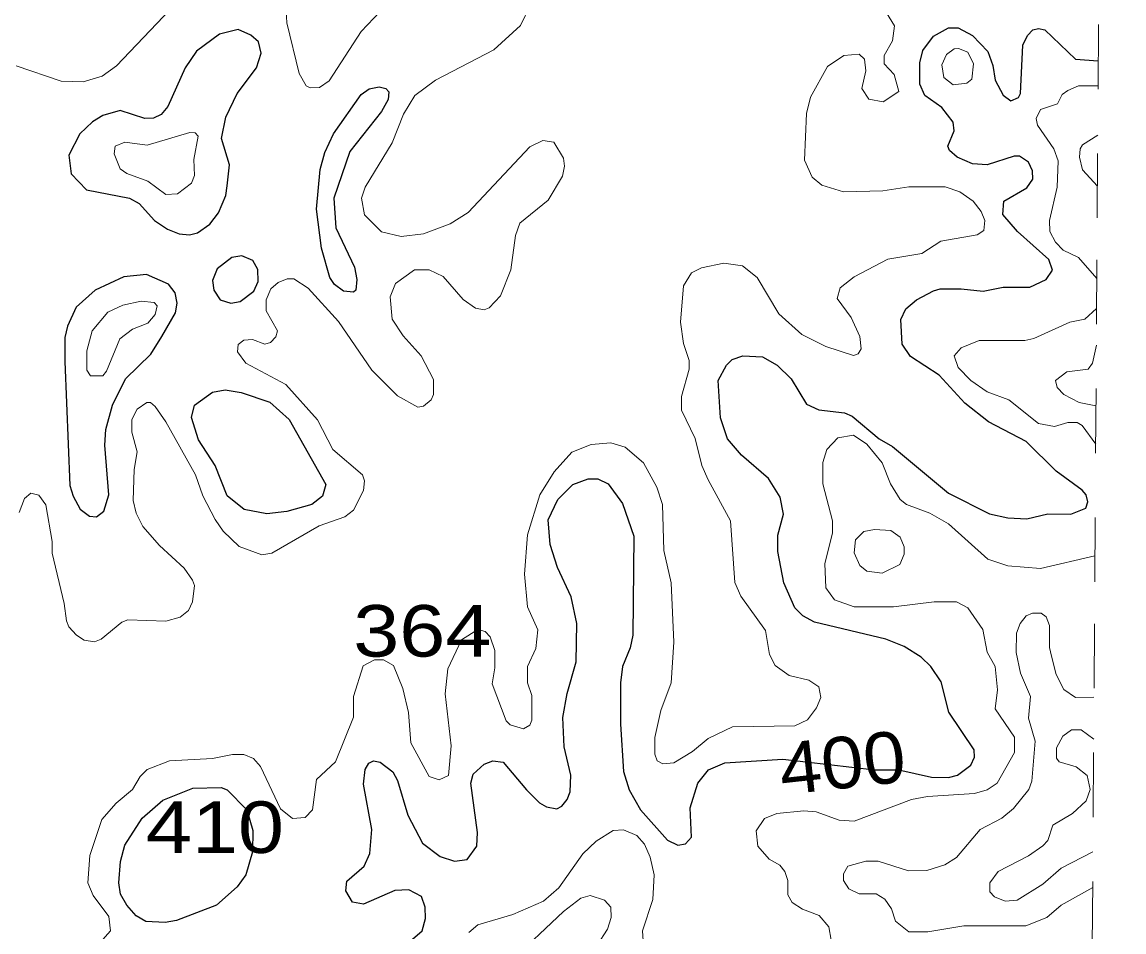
# Model space of a CAD drawing. Extents: x 577 to 602.9, y 7483.8 to 7511.6.
# Drawn here: x 601.153 to 602.863, y 7504.131 to 7505.543 of the extents above; entities that cross this region are included whole.
import ezdxf
from ezdxf.enums import TextEntityAlignment as Align

# ---------------------------------------------------------------- set-up
doc = ezdxf.new("R2010")
doc.units = 0
doc.header["$LTSCALE"] = 0.032
doc.linetypes.add('SHORT_DASHED', pattern=[2.7, 1.5, -1.2])
for name, color, linetype, lineweight in [('1', 7, 'Continuous', 25), ('2', 7, 'Continuous', 13), ('62', 7, 'SHORT_DASHED', 13)]:
    doc.layers.add(name, color=color, linetype=linetype, lineweight=lineweight)
doc.layers.add('61', color=7, linetype='Continuous')

msp = doc.modelspace()

# ---------------------------------------------------------------- linework, layer by layer
at = {"layer": '1'}
for points in [[(601.4448, 7505.2298), (601.4583, 7505.2471), (601.4694, 7505.2742), (601.4718, 7505.2893), (601.475, 7505.3219), (601.463, 7505.3624), (601.4694, 7505.3958), (601.4869, 7505.4324), (601.5171, 7505.4722), (601.5243, 7505.4952), (601.5203, 7505.5127), (601.5084, 7505.5231), (601.4885, 7505.5318), (601.4599, 7505.5247), (601.4241, 7505.4984), (601.4066, 7505.4722), (601.3796, 7505.4125), (601.3692, 7505.3998), (601.3573, 7505.3942), (601.3438, 7505.3935), (601.3056, 7505.4062), (601.2786, 7505.3982), (601.2627, 7505.3887), (601.2428, 7505.3696), (601.2261, 7505.337), (601.2293, 7505.3076), (601.2531, 7505.2829), (601.3199, 7505.2702), (601.335, 7505.2615), (601.3589, 7505.2352), (601.3788, 7505.2217), (601.3971, 7505.2145), (601.413, 7505.2129), (601.4257, 7505.2161)], [(601.6101, 7505.2529), (601.6157, 7505.3147), (601.6229, 7505.341), (601.6364, 7505.3696), (601.6793, 7505.4308), (601.6921, 7505.4396), (601.7072, 7505.4428), (601.7175, 7505.4404), (601.7223, 7505.4348), (601.7215, 7505.4229), (601.7111, 7505.4046), (601.6618, 7505.3426), (601.6372, 7505.2702), (601.6404, 7505.2241), (601.669, 7505.1629), (601.673, 7505.1438), (601.6714, 7505.1271), (601.6674, 7505.1239), (601.6523, 7505.1255), (601.638, 7505.1358), (601.6308, 7505.1469), (601.6181, 7505.1923)], [(601.5191, 7505.1593), (601.5116, 7505.1732), (601.4941, 7505.1803), (601.479, 7505.178), (601.4559, 7505.1605), (601.4487, 7505.1422), (601.4511, 7505.1271), (601.4607, 7505.112), (601.4774, 7505.1072), (601.4917, 7505.1096), (601.5131, 7505.1255), (601.5195, 7505.1406)], [(601.3704, 7505.0554), (601.3915, 7505.0921), (601.3939, 7505.1072), (601.3907, 7505.1231), (601.3804, 7505.1366), (601.3462, 7505.1517), (601.3112, 7505.1477), (601.2666, 7505.1271), (601.2372, 7505.1008), (601.2237, 7505.0714), (601.2197, 7505.0539), (601.2197, 7505.0165), (601.2277, 7504.8241), (601.2324, 7504.8074), (601.2436, 7504.7875), (601.2579, 7504.7764), (601.269, 7504.7756), (601.2802, 7504.7843), (601.2881, 7504.8098), (601.2817, 7504.8869), (601.2833, 7504.9108), (601.2937, 7504.9489), (601.3136, 7504.9895), (601.3533, 7505.0277)], [(601.4935, 7504.9682), (601.5378, 7504.9537), (601.568, 7504.9267), (601.6245, 7504.8257), (601.6197, 7504.8074), (601.603, 7504.7947), (601.564, 7504.7836), (601.533, 7504.7804), (601.498, 7504.7867), (601.4718, 7504.8082), (601.4527, 7504.8551), (601.4273, 7504.8949), (601.4161, 7504.9299), (601.4209, 7504.9489), (601.4487, 7504.9688), (601.4686, 7504.9728)], [(601.3158, 7504.1727), (601.3063, 7504.1901), (601.3035, 7504.2075), (601.3063, 7504.2405), (601.3128, 7504.2659), (601.3398, 7504.308), (601.3716, 7504.3359), (601.4185, 7504.3542), (601.4623, 7504.3557), (601.4718, 7504.3518), (601.502, 7504.3208), (601.5116, 7504.289), (601.5108, 7504.2556), (601.5004, 7504.2198), (601.4869, 7504.2015), (601.4551, 7504.1729), (601.3931, 7504.149), (601.3756, 7504.1458), (601.3454, 7504.1474), (601.3303, 7504.1562)]]:
    msp.add_lwpolyline(points, close=True, dxfattribs=at)
for points in [[(602.4292, 7504.937), (602.4411, 7504.9315), (602.4833, 7504.8965), (602.5039, 7504.8845), (602.5906, 7504.8122), (602.6542, 7504.7804), (602.6828, 7504.774), (602.7123, 7504.7724), (602.7449, 7504.7804), (602.7807, 7504.7796), (602.8037, 7504.7891), (602.8069, 7504.7987), (602.8045, 7504.8098), (602.7982, 7504.8169), (602.7576, 7504.8464), (602.7115, 7504.8925), (602.6526, 7504.9227), (602.6161, 7504.9521), (602.5763, 7504.9951), (602.5318, 7505.0245), (602.519, 7505.0436), (602.5167, 7505.0817), (602.5246, 7505.0984), (602.5413, 7505.112), (602.5675, 7505.1263), (602.5779, 7505.1295), (602.6105, 7505.1295), (602.6447, 7505.1255), (602.6757, 7505.1318), (602.717, 7505.1318), (602.7425, 7505.1438), (602.752, 7505.1581), (602.7465, 7505.1748), (602.698, 7505.2185), (602.6749, 7505.2448), (602.6765, 7505.2654), (602.7123, 7505.2861), (602.7218, 7505.2996), (602.721, 7505.3123), (602.7147, 7505.3259), (602.7011, 7505.3354), (602.6924, 7505.3354), (602.651, 7505.3219), (602.628, 7505.3235), (602.6041, 7505.3338), (602.5922, 7505.3442), (602.5898, 7505.3505), (602.5994, 7505.3744), (602.5978, 7505.3879), (602.5803, 7505.4109), (602.554, 7505.4292), (602.5461, 7505.4467), (602.5461, 7505.4801), (602.5509, 7505.4992), (602.5675, 7505.5215), (602.5906, 7505.5342), (602.6057, 7505.5342), (602.628, 7505.5223), (602.6518, 7505.4976), (602.6598, 7505.4761), (602.663, 7505.4531), (602.6757, 7505.43), (602.6876, 7505.4213), (602.6995, 7505.4261), (602.7027, 7505.4324), (602.7059, 7505.5072), (602.7131, 7505.5223), (602.7218, 7505.531), (602.7306, 7505.5334), (602.7401, 7505.531), (602.7879, 7505.4858), (602.8231, 7505.4834)], [(601.6555, 7504.1951), (601.6571, 7504.2102), (601.6841, 7504.2333), (601.6929, 7504.2532), (601.696, 7504.2905), (601.6833, 7504.3605), (601.6857, 7504.3836), (601.6913, 7504.3931), (601.6984, 7504.3971), (601.7088, 7504.3947), (601.7286, 7504.3796), (601.7358, 7504.3661), (601.7517, 7504.3128), (601.7748, 7504.2691), (601.8018, 7504.2484), (601.8241, 7504.2412), (601.8439, 7504.2436), (601.859, 7504.2643), (601.8598, 7504.2858), (601.8495, 7504.3621), (601.8535, 7504.3764), (601.8702, 7504.3915), (601.8837, 7504.3971), (601.8996, 7504.3947), (601.9362, 7504.3518), (601.9561, 7504.3319), (601.9672, 7504.3255), (601.9831, 7504.3223), (601.991, 7504.3263), (601.999, 7504.3367), (602.0038, 7504.3486), (602.0046, 7504.3748), (601.9942, 7504.4186), (601.9926, 7504.4639), (601.999, 7504.5013), (602.0133, 7504.5506), (602.0141, 7504.6102), (602.0054, 7504.6516), (601.9839, 7504.6969), (601.9728, 7504.7327), (601.9696, 7504.7708), (601.9847, 7504.8026), (602.0077, 7504.8257), (602.0316, 7504.8344), (602.0467, 7504.8344), (602.0626, 7504.8265), (602.0849, 7504.7963), (602.1024, 7504.7454), (602.1008, 7504.5919), (602.0968, 7504.572), (602.0849, 7504.5434), (602.0817, 7504.518), (602.0817, 7504.4536), (602.0865, 7504.3804), (602.0952, 7504.3518), (602.1127, 7504.3208), (602.1549, 7504.2738), (602.1708, 7504.2659), (602.1827, 7504.2683), (602.1922, 7504.2786), (602.1898, 7504.3239), (602.2018, 7504.3621), (602.2185, 7504.3828), (602.2439, 7504.3939), (602.3338, 7504.3995), (602.4767, 7504.3827), (602.5135, 7504.3828), (602.5644, 7504.3717), (602.5906, 7504.3709), (602.6049, 7504.3748), (602.6256, 7504.3899), (602.6312, 7504.4027), (602.6304, 7504.4138), (602.5914, 7504.4726), (602.5795, 7504.5196), (602.5636, 7504.5434), (602.5485, 7504.5577), (602.5222, 7504.5744), (602.4936, 7504.5856), (602.3831, 7504.6118), (602.3648, 7504.6221), (602.3521, 7504.6341), (602.3354, 7504.673), (602.3258, 7504.7215), (602.3258, 7504.747), (602.3346, 7504.7796), (602.3298, 7504.8058), (602.3115, 7504.8352), (602.2694, 7504.871), (602.2479, 7504.8965), (602.2368, 7504.9291), (602.2336, 7504.9871), (602.2463, 7505.011), (602.255, 7505.0197), (602.2717, 7505.0253), (602.302, 7505.0237), (602.325, 7505.011), (602.3465, 7504.9895), (602.3703, 7504.9505), (602.3894, 7504.9418), (602.4292, 7504.937)], [(601.7517, 7504.114), (601.774, 7504.1331), (601.7795, 7504.1522), (601.7787, 7504.1697), (601.7732, 7504.1864), (601.7533, 7504.1967), (601.7318, 7504.1959), (601.6833, 7504.1744), (601.6658, 7504.1776), (601.6555, 7504.1951)]]:
    msp.add_lwpolyline(points, dxfattribs=at)
at = {"layer": '2'}
for points in [[(601.4145, 7505.5962), (601.3, 7505.4754), (601.2778, 7505.4595), (601.2484, 7505.4507), (601.2142, 7505.4515), (601.1442, 7505.4754)], [(601.7088, 7505.5596), (601.6793, 7505.5286), (601.63, 7505.4523), (601.6149, 7505.442), (601.6006, 7505.4412), (601.5943, 7505.4443), (601.5831, 7505.4634), (601.564, 7505.5421), (601.5609, 7505.5986)], [(601.9783, 7505.3569), (601.9616, 7505.3593), (601.941, 7505.3497), (601.8455, 7505.2479), (601.8177, 7505.2304), (601.7763, 7505.2145), (601.7414, 7505.2106), (601.7111, 7505.2177), (601.6849, 7505.244), (601.6801, 7505.2702), (601.6857, 7505.2869), (601.7278, 7505.3561), (601.7453, 7505.4006), (601.7628, 7505.4292), (601.7946, 7505.4531), (601.8853, 7505.5), (601.9266, 7505.5382), (601.9417, 7505.5692)], [(602.4888, 7505.5668), (602.5071, 7505.5374), (602.5039, 7505.5143), (602.4912, 7505.4913), (602.4912, 7505.4785), (602.5063, 7505.4618), (602.5135, 7505.4356), (602.4896, 7505.4197), (602.4674, 7505.4237), (602.4562, 7505.4404), (602.4626, 7505.4674), (602.4602, 7505.4857), (602.4522, 7505.4936), (602.4284, 7505.4913), (602.4029, 7505.4746), (602.3767, 7505.4268), (602.3703, 7505.4014), (602.3672, 7505.329), (602.3791, 7505.3028), (602.3942, 7505.2901), (602.4276, 7505.2797), (602.4888, 7505.2813), (602.5294, 7505.2877), (602.5858, 7505.2877), (602.6081, 7505.2797), (602.6288, 7505.2654), (602.6415, 7505.2495), (602.6471, 7505.2352), (602.6455, 7505.2201), (602.6351, 7505.2129), (602.5787, 7505.2034), (602.5493, 7505.1843), (602.4968, 7505.1756), (602.4443, 7505.1477), (602.4228, 7505.131), (602.4181, 7505.1143), (602.4395, 7505.0849), (602.453, 7505.0555), (602.4554, 7505.0364), (602.4507, 7505.0285), (602.4435, 7505.0261), (602.4006, 7505.0396), (602.3632, 7505.0587), (602.3274, 7505.0905), (602.294, 7505.1469), (602.2709, 7505.1652), (602.2423, 7505.1692), (602.2073, 7505.1621), (602.1922, 7505.1541), (602.1795, 7505.1342), (602.1747, 7505.0778), (602.1795, 7505.0444), (602.1883, 7505.0181), (602.1883, 7505.0046), (602.1763, 7504.9625), (602.1763, 7504.941), (602.1978, 7504.8973), (602.2081, 7504.8551), (602.2177, 7504.8329), (602.2527, 7504.7692), (602.259, 7504.6738), (602.2686, 7504.6523), (602.3067, 7504.5991), (602.3131, 7504.5617), (602.3218, 7504.545), (602.3433, 7504.5291), (602.3743, 7504.5219), (602.3894, 7504.5116), (602.3926, 7504.4949), (602.3862, 7504.479), (602.3719, 7504.4607), (602.3521, 7504.4512), (602.2558, 7504.4496), (602.2177, 7504.4313), (602.1938, 7504.4114), (602.1644, 7504.3939), (602.1477, 7504.3923), (602.1389, 7504.3971), (602.135, 7504.4074), (602.135, 7504.4329), (602.1445, 7504.475), (602.1604, 7504.518)], [(602.8229, 7505.4443), (602.7926, 7505.4443), (602.7759, 7505.4372), (602.7671, 7505.4308), (602.76, 7505.4165), (602.7337, 7505.4078), (602.7266, 7505.3935), (602.729, 7505.3831), (602.7544, 7505.3465), (602.7608, 7505.3282), (602.7592, 7505.2869), (602.7473, 7505.2352), (602.7481, 7505.2185), (602.7568, 7505.2018), (602.7687, 7505.1891), (602.7926, 7505.178), (602.8209, 7505.1455)], [(602.8224, 7505.3678), (602.7989, 7505.3529), (602.795, 7505.3465), (602.7942, 7505.3338), (602.7989, 7505.3139), (602.8218, 7505.2888)], [(601.149, 7504.782), (601.1569, 7504.8042), (601.1672, 7504.8122), (601.1792, 7504.809), (601.1903, 7504.7939), (601.1998, 7504.7374), (601.1998, 7504.7191), (601.2189, 7504.6412), (601.2221, 7504.6142), (601.2261, 7504.6046), (601.238, 7504.5919), (601.2499, 7504.584), (601.2658, 7504.5816), (601.2762, 7504.5856), (601.308, 7504.6118), (601.3175, 7504.6158), (601.3764, 7504.6134), (601.3986, 7504.6197), (601.4114, 7504.6301), (601.4177, 7504.6436), (601.4209, 7504.669), (601.4177, 7504.677), (601.405, 7504.6961), (601.3668, 7504.7311), (601.3406, 7504.7605), (601.3303, 7504.7812), (601.3255, 7504.801), (601.3271, 7504.8488), (601.3318, 7504.8766), (601.3239, 7504.9068), (601.3239, 7504.9267), (601.3318, 7504.9426), (601.347, 7504.9529), (601.3525, 7504.9529), (601.3597, 7504.9466), (601.3764, 7504.9227), (601.4225, 7504.8408), (601.4336, 7504.8082), (601.4527, 7504.7716), (601.4654, 7504.7533), (601.4901, 7504.7295), (601.5251, 7504.7168), (601.541, 7504.7191), (601.6141, 7504.7613), (601.6539, 7504.7756), (601.6674, 7504.7859), (601.6833, 7504.8162), (601.6849, 7504.8313), (601.6817, 7504.8408), (601.6356, 7504.8798), (601.6117, 7504.9259), (601.5624, 7504.9808), (601.5004, 7505.0142), (601.4877, 7505.0316), (601.4885, 7505.0428), (601.4972, 7505.0499), (601.5108, 7505.0507), (601.5298, 7505.0436), (601.5386, 7505.046), (601.5473, 7505.0547), (601.5497, 7505.0642), (601.5322, 7505.0953), (601.5322, 7505.112), (601.5394, 7505.1295), (601.5505, 7505.139), (601.5648, 7505.1446), (601.5752, 7505.1446), (601.5974, 7505.1302), (601.6443, 7505.0786), (601.696, 7505.003), (601.7358, 7504.9633), (601.7676, 7504.9458), (601.7763, 7504.9474), (601.7883, 7504.9569), (601.7915, 7504.9656), (601.7915, 7504.9887), (601.7724, 7505.0253), (601.7445, 7505.0563), (601.7278, 7505.0825), (601.7247, 7505.1167), (601.7326, 7505.1374), (601.762, 7505.1589), (601.7851, 7505.1589), (601.8066, 7505.1485), (601.8376, 7505.1128), (601.8567, 7505.0992), (601.8702, 7505.0969), (601.8781, 7505.1), (601.8956, 7505.1183), (601.9115, 7505.1589), (601.9187, 7505.2122), (601.9258, 7505.2312), (601.9696, 7505.267), (601.9918, 7505.3044), (601.995, 7505.3195), (601.9934, 7505.3322), (601.9783, 7505.3569)], [(602.8191, 7504.8881), (602.7982, 7504.9171), (602.7902, 7504.9219), (602.7759, 7504.9219), (602.7552, 7504.9156), (602.7306, 7504.9203), (602.6844, 7504.9569), (602.651, 7504.9696), (602.6256, 7504.9871), (602.6057, 7505.007), (602.5994, 7505.0253), (602.6105, 7505.038), (602.6383, 7505.0491), (602.7091, 7505.0491), (602.7234, 7505.0523), (602.7791, 7505.0778), (602.8021, 7505.0825), (602.8205, 7505.0989)], [(602.8202, 7505.0417), (602.8141, 7505.0142), (602.8077, 7505.0046), (602.7743, 7505.0006), (602.7568, 7504.9871), (602.7592, 7504.976), (602.7695, 7504.9656), (602.7934, 7504.9529), (602.8195, 7504.9477)], [(602.4085, 7504.1188), (602.4053, 7504.1395), (602.3902, 7504.157), (602.364, 7504.1665), (602.3481, 7504.1768), (602.3417, 7504.1888), (602.3417, 7504.211), (602.3369, 7504.2253), (602.329, 7504.2349), (602.3123, 7504.2444), (602.2948, 7504.2643), (602.2924, 7504.2882), (602.3051, 7504.3072), (602.3242, 7504.3152), (602.3664, 7504.3192), (602.3855, 7504.3176), (602.4212, 7504.3049), (602.4443, 7504.3033), (602.5334, 7504.3367), (602.558, 7504.3414), (602.6312, 7504.3462), (602.651, 7504.3518), (602.6662, 7504.3621), (602.6932, 7504.4098), (602.6932, 7504.4337), (602.663, 7504.4774), (602.6669, 7504.5068), (602.663, 7504.5434), (602.651, 7504.5657), (602.6439, 7504.6007), (602.6208, 7504.6341), (602.6033, 7504.6436), (602.5683, 7504.6436), (602.5055, 7504.6356), (602.4443, 7504.6356), (602.4141, 7504.6468), (602.4006, 7504.6651), (602.399, 7504.7032), (602.4109, 7504.7502), (602.4109, 7504.7692), (602.3958, 7504.8265), (602.3958, 7504.8599), (602.4022, 7504.8798), (602.4189, 7504.8981), (602.4435, 7504.902), (602.4642, 7504.8885), (602.488, 7504.8591), (602.5008, 7504.8265), (602.5159, 7504.8026), (602.5254, 7504.7947), (602.562, 7504.7812), (602.5906, 7504.7645), (602.6518, 7504.7096), (602.6828, 7504.6993), (602.7337, 7504.6953), (602.818, 7504.715)], [(602.1604, 7504.518), (602.1644, 7504.5808), (602.1604, 7504.673), (602.1493, 7504.7231), (602.1469, 7504.7947), (602.1382, 7504.8217), (602.1175, 7504.8591), (602.0889, 7504.8837), (602.0666, 7504.8901), (602.0364, 7504.8877), (602.0062, 7504.8758), (601.9791, 7504.8456), (601.9569, 7504.8098), (601.9378, 7504.7478), (601.933, 7504.6865), (601.9378, 7504.6356), (601.9537, 7504.5999), (601.9505, 7504.5712), (601.9378, 7504.5434), (601.9378, 7504.518), (601.9441, 7504.4981), (601.9441, 7504.4599), (601.941, 7504.452), (601.9314, 7504.4464), (601.9107, 7504.4528), (601.9044, 7504.4591), (601.8827, 7504.5162), (601.8868, 7504.541), (601.8869, 7504.5681), (601.8797, 7504.5895), (601.8718, 7504.5975), (601.8606, 7504.6007), (601.8352, 7504.5848), (601.8137, 7504.5394), (601.8097, 7504.5007), (601.819, 7504.42), (601.8149, 7504.374), (601.8007, 7504.3675), (601.7848, 7504.3728), (601.7565, 7504.4249), (601.7529, 7504.4718), (601.7443, 7504.5092), (601.7299, 7504.5448), (601.7143, 7504.5537), (601.7, 7504.5537), (601.6825, 7504.5442), (601.6674, 7504.4965), (601.6674, 7504.4647), (601.6396, 7504.3955), (601.6102, 7504.3677), (601.6038, 7504.3208), (601.5927, 7504.3088), (601.5728, 7504.3072), (601.5545, 7504.3223), (601.5235, 7504.3883), (601.5124, 7504.4003), (601.4972, 7504.4066), (601.4797, 7504.4066), (601.4487, 7504.4003), (601.3819, 7504.3971), (601.3477, 7504.3836), (601.3366, 7504.3724), (601.3247, 7504.3526), (601.2992, 7504.3311), (601.277, 7504.3057), (601.2587, 7504.25), (601.2555, 7504.2078), (601.2635, 7504.188), (601.2881, 7504.1554), (601.2905, 7504.1331), (601.2746, 7504.1148)], [(602.8145, 7504.2004), (602.7655, 7504.1729), (602.7433, 7504.1538), (602.7107, 7504.141), (602.6145, 7504.141), (602.5588, 7504.1315), (602.5294, 7504.1315), (602.5087, 7504.1482), (602.5023, 7504.1673), (602.492, 7504.1824), (602.4785, 7504.1904), (602.4522, 7504.1904), (602.4363, 7504.1983), (602.4276, 7504.211), (602.4276, 7504.2214), (602.4348, 7504.2333), (602.4626, 7504.2412), (602.4817, 7504.2412), (602.5286, 7504.2261), (602.5572, 7504.2269), (602.585, 7504.2357), (602.6033, 7504.2468), (602.6399, 7504.2905), (602.6733, 7504.308), (602.6916, 7504.3231), (602.7155, 7504.3526), (602.7202, 7504.3653), (602.725, 7504.4273), (602.7147, 7504.4631), (602.7178, 7504.4965), (602.7027, 7504.5331), (602.6956, 7504.5649), (602.6964, 7504.5951), (602.7019, 7504.6102), (602.7115, 7504.6221), (602.721, 7504.6261), (602.7345, 7504.6261), (602.7425, 7504.6205), (602.7473, 7504.607), (602.7473, 7504.5728), (602.7504, 7504.5593), (602.7576, 7504.5307), (602.7695, 7504.5076), (602.7878, 7504.4949), (602.8165, 7504.4959)], [(602.8161, 7504.4305), (602.7966, 7504.4448), (602.7815, 7504.4448), (602.7679, 7504.4353), (602.7584, 7504.417), (602.7584, 7504.4011), (602.7624, 7504.3955), (602.7886, 7504.3876), (602.8061, 7504.374), (602.8104, 7504.3526), (602.8045, 7504.3349), (602.7833, 7504.3149), (602.7528, 7504.2969), (602.7449, 7504.273), (602.7369, 7504.2651), (602.7147, 7504.2492), (602.6677, 7504.2253), (602.655, 7504.2078), (602.655, 7504.1935), (602.6622, 7504.1856), (602.6789, 7504.1792), (602.6972, 7504.1808), (602.7369, 7504.2055), (602.7655, 7504.2301), (602.8149, 7504.2557)], [(601.8463, 7504.1307), (601.8606, 7504.1426), (601.9147, 7504.1585), (601.9624, 7504.1792), (601.9863, 7504.1999), (602.0236, 7504.2524), (602.0443, 7504.2723), (602.0706, 7504.289), (602.0865, 7504.2897), (602.1071, 7504.281), (602.1191, 7504.2675), (602.1278, 7504.2476), (602.1342, 7504.2198), (602.1318, 7504.1816), (602.1159, 7504.1331), (602.1191, 7504.0862)], [(601.9099, 7504.0846), (601.9934, 7504.1633), (602.0205, 7504.184), (602.0348, 7504.188), (602.057, 7504.1808), (602.0666, 7504.1697), (602.0674, 7504.1538), (602.0618, 7504.1355), (602.0459, 7504.1108)]]:
    msp.add_lwpolyline(points, dxfattribs=at)
for points in [[(602.6272, 7505.4547), (602.6192, 7505.4483), (602.5978, 7505.4459), (602.5835, 7505.4571), (602.5803, 7505.4769), (602.5874, 7505.4928), (602.5994, 7505.5016), (602.6065, 7505.5024), (602.6208, 7505.4968), (602.6296, 7505.4785)], [(601.3485, 7505.2964), (601.3764, 7505.2758), (601.3947, 7505.2766), (601.4161, 7505.2933), (601.4209, 7505.3052), (601.4201, 7505.3298), (601.4265, 7505.3664), (601.4217, 7505.3712), (601.4137, 7505.372), (601.3477, 7505.3521), (601.3128, 7505.3569), (601.2977, 7505.3505), (601.2961, 7505.3386), (601.3056, 7505.3155), (601.3159, 7505.3084)], [(601.3382, 7505.1104), (601.3581, 7505.108), (601.3629, 7505.1032), (601.3597, 7505.0897), (601.3485, 7505.0762), (601.3247, 7505.0666), (601.3048, 7505.0515), (601.2841, 7505.0014), (601.2786, 7504.9943), (601.2595, 7504.9943), (601.2539, 7505.003), (601.2539, 7505.0332), (601.2619, 7505.0642), (601.2865, 7505.0929), (601.3096, 7505.104)], [(602.5151, 7504.7016), (602.488, 7504.6881), (602.4642, 7504.6913), (602.453, 7504.7001), (602.4443, 7504.7199), (602.4467, 7504.7398), (602.4594, 7504.7525), (602.4761, 7504.7557), (602.5015, 7504.7541), (602.5159, 7504.7438), (602.5222, 7504.7287), (602.5222, 7504.7176)]]:
    msp.add_lwpolyline(points, close=True, dxfattribs=at)
at = {"layer": '62'}
msp.add_lwpolyline([(602.7912, 7500.7206), (602.795, 7501.2855), (602.7988, 7501.8503), (602.8025, 7502.4151), (602.8063, 7502.98), (602.8101, 7503.5448), (602.8139, 7504.1096), (602.8177, 7504.6745), (602.8215, 7505.2393), (602.8253, 7505.8041), (602.829, 7506.369), (602.8328, 7506.9338), (602.8366, 7507.4986), (602.8404, 7508.0635), (602.8441, 7508.6283), (602.8479, 7509.1931), (602.8517, 7509.758), (602.8555, 7510.3228), (602.8592, 7510.8876), (602.863, 7511.4524)], dxfattribs=at)

# ---------------------------------------------------------------- texts
at = {"layer": '61', "width": 1.2}
for s, p in [('364', (601.7743, 7504.5586)), ('410', (601.4526, 7504.2539))]:
    msp.add_text(s, height=0.08, dxfattribs=at).set_placement(p, align=Align.CENTER)
at = {"layer": '61', "width": 1.1}
msp.add_text('400', height=0.08, rotation=6.228, dxfattribs=at).set_placement((602.4302, 7504.3544), align=Align.CENTER)

doc.saveas('drawing.dxf')
